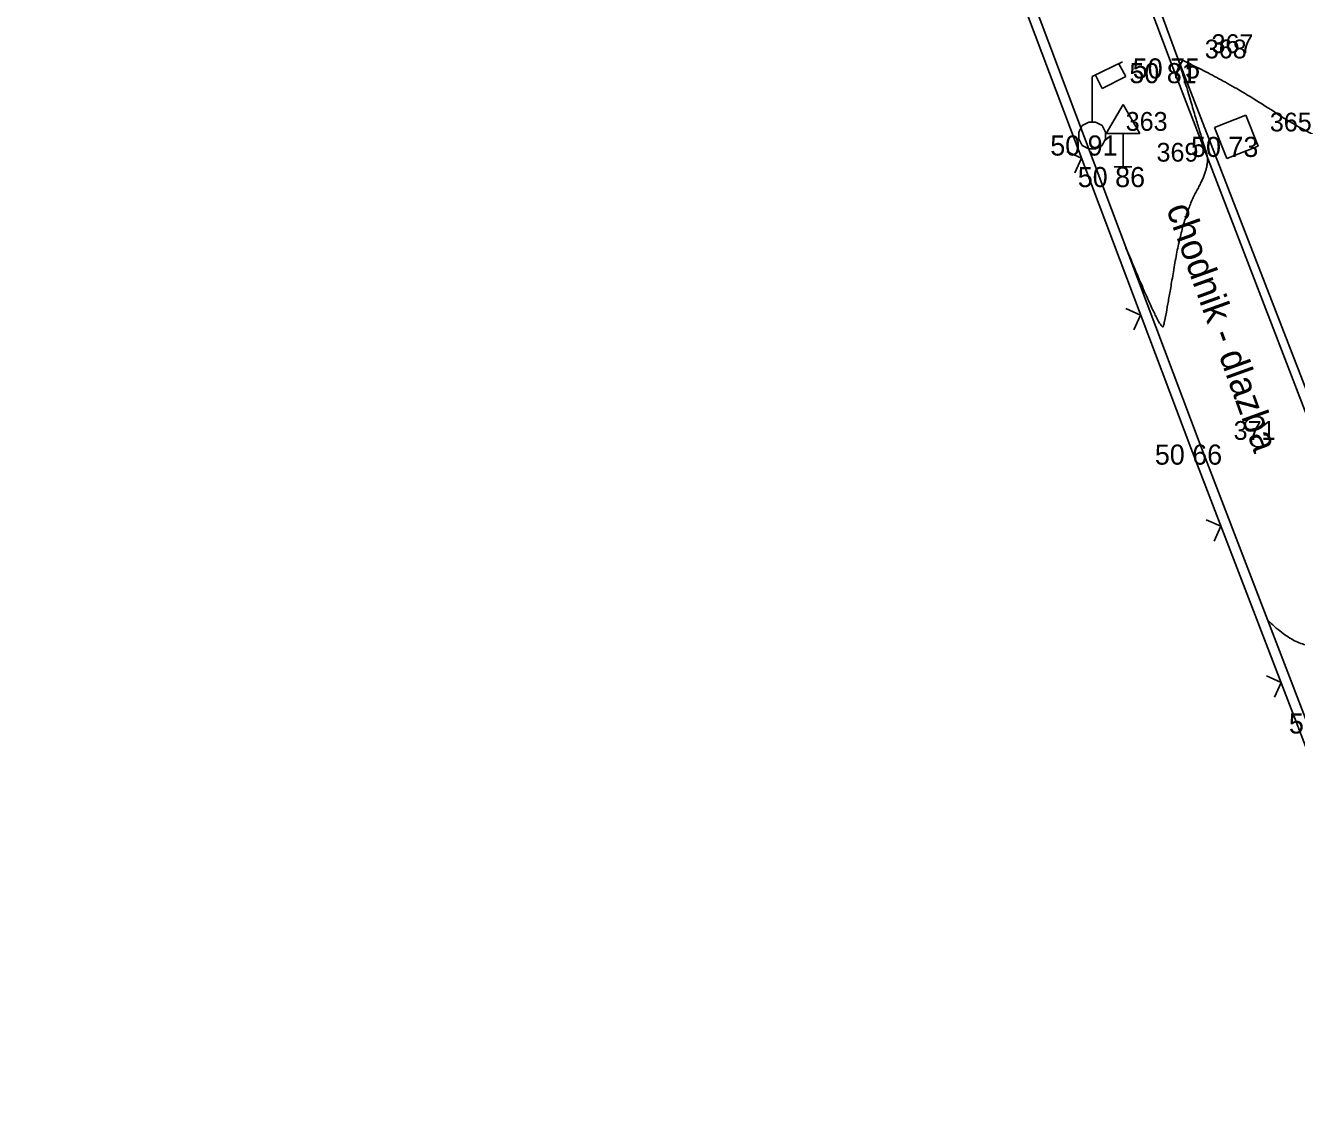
# Model space of a CAD drawing. Extents: x -704017 to -701500, y -1008977 to -1008450.
# Drawn here: x -704009.83 to -703990.87, y -1008674.11 to -1008658 of the extents above; entities that cross this region are included whole.
import ezdxf

# ---------------------------------------------------------------- set-up
doc = ezdxf.new("R2010")
doc.units = 0
for name, color, linetype in [('Z_body', 7, 'Continuous'), ('Z_body_cisla', 7, 'Continuous'), ('Z_body_vysky', 7, 'Continuous'), ('Z_dopravni_znaceni', 7, 'Continuous'), ('Z_komunikace', 7, 'Continuous'), ('Z_obruby', 7, 'Continuous'), ('Z_popis', 7, 'Continuous'), ('Z_site_znaky_VO', 7, 'Continuous'), ('Z_site_znaky_vodovod', 7, 'Continuous'), ('Z_teren_hrany_paty', 7, 'Continuous'), ('Z_vrstevnice_hlavni', 7, 'Continuous'), ('Z_vrstevnice_vedlejsi', 7, 'Continuous')]:
    doc.layers.add(name, color=color, linetype=linetype)

# ---------------------------------------------------------------- blocks, each defined once
blk = doc.blocks.new('POINT_DISPLAY')
blk.add_line((0, 0), (0, 0))
blk = doc.blocks.new('Z212')
for p, q in [((-0.17, 0.17), (0, 0)), ((0, 0), (0.17, 0.17))]:
    blk.add_line(p, q)
blk = doc.blocks.new('Z13')
for p, q in [((0, 0.88), (0.45, 1.1)), ((0.4, 1.07), (0.5, 0.88)), ((0, 0.2), (0, 0.88)), ((0.15, 0.7), (0.05, 0.9)), ((0.5, 0.88), (0.15, 0.7)), ((-0.15, 0.15), (-0.05, 0.2)), ((-0.05, 0.2), (0.05, 0.2)), ((0.05, 0.2), (0.15, 0.15)), ((-0.2, 0.05), (-0.15, 0.15)), ((-0.2, -0.05), (-0.2, 0.05)), ((0.15, 0.15), (0.2, 0.05)), ((0.2, 0.05), (0.2, -0.05)), ((-0.15, -0.15), (-0.2, -0.05)), ((-0.05, -0.2), (-0.15, -0.15)), ((0.15, -0.15), (0.05, -0.2)), ((0.2, -0.05), (0.15, -0.15)), ((0.05, -0.2), (-0.05, -0.2))]:
    blk.add_line(p, q)
blk = doc.blocks.new('Z527')
for p, q in [((0, 0.93), (-0.25, 0.5)), ((0.25, 0.5), (0, 0.93)), ((-0.25, 0.5), (0.25, 0.5)), ((0, 0), (0, 0.5)), ((-0.13, 0), (0.13, 0))]:
    blk.add_line(p, q)
blk = doc.blocks.new('Z608')
for p, q in [((0.25, 0.25), (-0.25, 0.25)), ((-0.25, 0.25), (-0.25, -0.25)), ((0.25, -0.25), (0.25, 0.25)), ((-0.25, -0.25), (0.25, -0.25))]:
    blk.add_line(p, q)

msp = doc.modelspace()

# ---------------------------------------------------------------- linework, layer by layer
at = {"layer": 'Z_komunikace'}
for p, q in [((-703994.45, -1008653.63), (-703992.64, -1008658.49)), ((-703992.64, -1008658.49), (-703989.18, -1008667.44))]:
    msp.add_line(p, q, dxfattribs=at)
at = {"layer": 'Z_obruby'}
for q in [(-703994.6, -1008653.67), (-703989.31, -1008667.49)]:
    msp.add_line((-703992.74, -1008658.56), q, dxfattribs=at)
at = {"layer": 'Z_teren_hrany_paty'}
for p, q in [((-703995.4, -1008656.47), (-703992.45, -1008664.3)), ((-703995.26, -1008656.42), (-703992.31, -1008664.25)), ((-703992.45, -1008664.3), (-703988.68, -1008674.11)), ((-703992.31, -1008664.25), (-703988.54, -1008674.06))]:
    msp.add_line(p, q, dxfattribs=at)
at = {"layer": 'Z_vrstevnice_hlavni'}
msp.add_open_spline([(-704009.834, -1008633.947), (-704008.639, -1008634.898), (-704007.097, -1008636.135), (-704003.977, -1008638.277), (-704003.231, -1008638.819), (-704001.631, -1008639.907), (-704000.867, -1008639.906), (-703997.17, -1008642.409), (-703994.823, -1008643.756), (-703994.703, -1008643.728), (-703993.348, -1008643.651), (-703992.995, -1008642.406), (-703992.399, -1008642.624), (-703992.166, -1008642.575), (-703991.657, -1008642.421), (-703990.877, -1008642.602), (-703990.087, -1008643.243), (-703988.737, -1008643.725), (-703987.719, -1008644.81), (-703986.755, -1008645.399), (-703986.308, -1008645.619), (-703984.807, -1008646.186), (-703985.704, -1008645.225), (-703986.427, -1008644.081), (-703986.268, -1008643.227), (-703985.558, -1008644.406), (-703985.308, -1008644.79), (-703982.136, -1008647.335), (-703982.104, -1008647.377), (-703980.996, -1008647.981), (-703981.138, -1008648.096), (-703981.236, -1008648.238), (-703982.91, -1008647.991), (-703984.29, -1008649.466), (-703985.783, -1008651.25), (-703985.074, -1008654.306), (-703985.408, -1008655.307), (-703984.22, -1008656.692), (-703983.2, -1008656.858), (-703982.505, -1008657.462), (-703981.889, -1008657.948), (-703981.945, -1008658.047), (-703982.027, -1008658.206), (-703982.128, -1008658.577), (-703982.119, -1008658.578), (-703981.97, -1008658.325), (-703981.459, -1008658.081), (-703981.513, -1008658.577), (-703981.415, -1008659.217), (-703981.332, -1008659.732), (-703980.559, -1008660.215), (-703980.405, -1008660.435), (-703979.463, -1008659.63), (-703979.059, -1008659.888), (-703977.693, -1008660.229), (-703973.778, -1008660.657)], degree=2, dxfattribs=at)
at = {"layer": 'Z_vrstevnice_vedlejsi'}
for points in [[(-703993.416, -1008661.314), (-703992.89, -1008662.59), (-703992.828, -1008662.387), (-703992.568, -1008660.836), (-703992.152, -1008660.091), (-703992.276, -1008659.718), (-703992.64, -1008658.49)], [(-703992.64, -1008658.49), (-703991.93, -1008658.808), (-703990.436, -1008659.797), (-703987.313, -1008660.904), (-703986.884, -1008660.861), (-703985.933, -1008660.682), (-703983.503, -1008660.652), (-703982.908, -1008660.646), (-703982.907, -1008660.732), (-703982.806, -1008661.176), (-703981.131, -1008662.157), (-703980.723, -1008662.412), (-703980.655, -1008662.51), (-703980.53, -1008662.618), (-703980.061, -1008663.209), (-703978.223, -1008663.817), (-703977.422, -1008664.017), (-703977.132, -1008664.049)], [(-703991.305, -1008666.866), (-703990.71, -1008667.458), (-703989.91, -1008666.842), (-703989.702, -1008666.469), (-703990.341, -1008664.544), (-703990.478, -1008664.084), (-703990.202, -1008664.369), (-703990.172, -1008664.089), (-703988.378, -1008664.725), (-703985.803, -1008664.468), (-703984.247, -1008664.174), (-703982.363, -1008663.613), (-703981.838, -1008664.665), (-703981.808, -1008664.722), (-703981.703, -1008664.79), (-703979.237, -1008666.262), (-703979.164, -1008666.207), (-703978.967, -1008666.455), (-703978.04, -1008666.762), (-703976.651, -1008665.634)]]:
    msp.add_open_spline(points, degree=2, dxfattribs=at)

# ---------------------------------------------------------------- block references
at = {"layer": 'Z_body'}
for p in [(-703992.74, -1008658.56), (-703992.64, -1008658.49), (-703993.92, -1008659.64), (-703991.77, -1008659.66), (-703993.46, -1008660.11), (-703992.31, -1008664.25)]:
    msp.add_blockref('POINT_DISPLAY', p, dxfattribs=at)
at = {"layer": 'Z_dopravni_znaceni'}
msp.add_blockref('Z527', (-703993.46, -1008660.11), dxfattribs=at)
at = {"layer": 'Z_site_znaky_VO'}
msp.add_blockref('Z13', (-703993.92, -1008659.64), dxfattribs=at)
at = {"layer": 'Z_site_znaky_vodovod', "rotation": -68.39999999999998}
msp.add_blockref('Z608', (-703991.77, -1008659.66), dxfattribs=at)
at = {"layer": 'Z_teren_hrany_paty'}
for p, rotation in [((-703994.08, -1008659.98), 110.59999999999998), ((-703993.2, -1008662.32), 110.59999999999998), ((-703992, -1008665.47), 111), ((-703991.1, -1008667.8), 111)]:
    msp.add_blockref('Z212', p, dxfattribs=dict(at, rotation=rotation))

# ---------------------------------------------------------------- texts
at = {"layer": 'Z_body_cisla'}
for s, p in [('368', (-703992.24, -1008658.49)), ('367', (-703992.14, -1008658.41)), ('363', (-703993.42, -1008659.57)), ('365', (-703991.27, -1008659.58)), ('369', (-703992.96, -1008660.03)), ('371', (-703991.81, -1008664.18))]:
    msp.add_text(s, height=0.28, dxfattribs=at).set_placement(p)
at = {"layer": 'Z_body_vysky'}
for s, p in [('50 75', (-703993.315, -1008658.79)), ('50 81', (-703993.365, -1008658.86)), ('50 91', (-703994.545, -1008659.94)), ('50 73', (-703992.445, -1008659.96)), ('50 86', (-703994.135, -1008660.41)), ('50 66', (-703992.985, -1008664.55)), ('50 46', (-703990.985, -1008668.56))]:
    msp.add_text(s, height=0.3, dxfattribs=at).set_placement(p)
at = {"layer": 'Z_popis'}
msp.add_text('chodnik - dlazba', height=0.4, rotation=289.8, dxfattribs=at).set_placement((-703992.82, -1008660.73))

doc.saveas('drawing.dxf')
